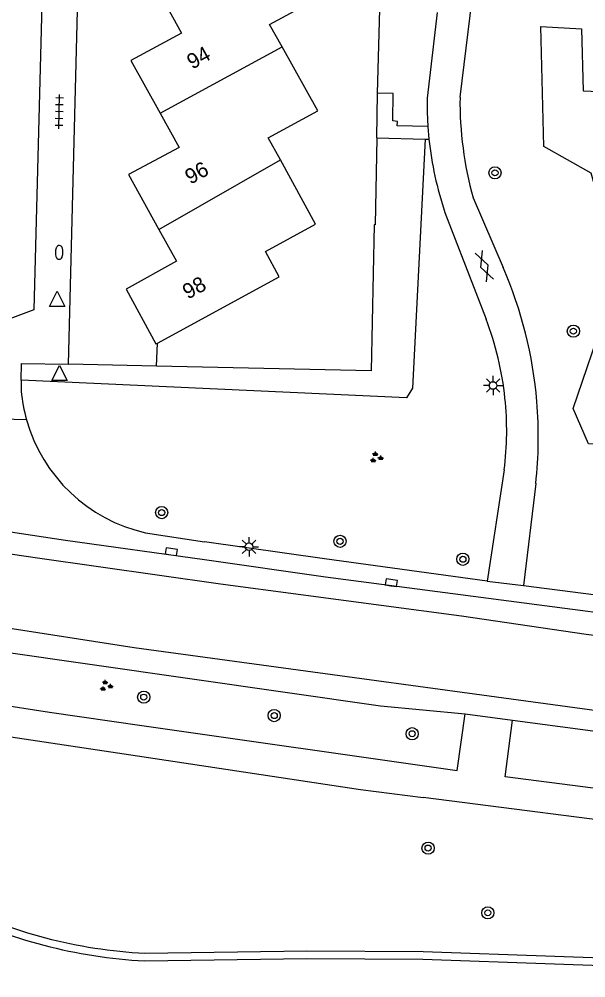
# Model space of a CAD drawing. Extents: x 132994 to 136000, y 393499 to 395512.
# Drawn here: x 134170.7 to 134207.8, y 394176.1 to 394238.9 of the extents above; entities that cross this region are included whole.
import ezdxf

# ---------------------------------------------------------------- set-up
doc = ezdxf.new("R2010")
doc.units = 0
for name, color, linetype in [('gg-afsc-erfafscheiding', 7, 'Continuous'), ('gg-anno-huisnummerreeks BGT', 7, 'Continuous'), ('gg-bbg-hoofdgebouw', 7, 'Continuous'), ('gg-bbg-tussenscheiding', 7, 'Continuous'), ('gg-knt-verharding', 7, 'Continuous'), ('gg-knt-verharding nz', 7, 'Continuous'), ('gg-kntw-bovenkant insteek waterloop', 7, 'Continuous'), ('gg-kntw-waterlijn', 7, 'Continuous'), ('gt-grn-groengrens', 7, 'Continuous'), ('gt-grn-weggrens', 7, 'Continuous'), ('gt-symb-boom', 7, 'Continuous'), ('gt-symb-brandkraan', 7, 'Continuous'), ('gt-symb-gesloten verharding', 7, 'Continuous'), ('gt-symb-groenvak', 7, 'Continuous'), ('gt-symb-kolk', 7, 'Continuous'), ('gt-symb-lichtmast', 7, 'Continuous'), ('gt-symb-tegel verharding', 7, 'Continuous'), ('gt-symb-waterafsluiter', 7, 'Continuous')]:
    doc.layers.add(name, color=color, linetype=linetype)

# ---------------------------------------------------------------- blocks, each defined once
blk = doc.blocks.new('gt0-BOOM')
at = {"layer": 'gt-symb-boom'}
for radius in [0.4, 0.2]:
    blk.add_circle((0, 0), radius, dxfattribs=at)
blk = doc.blocks.new('gt0-GESVH1')
at = {"layer": 'gt-symb-gesloten verharding'}
for p, q in [((-0.992, -0.261), (0.008, 0.239)), ((0.008, -0.261), (-0.992, 0.239)), ((0.008, 0.239), (1.008, -0.261)), ((1.008, 0.239), (0.008, -0.261))]:
    blk.add_line(p, q, dxfattribs=at)
blk = doc.blocks.new('gt0-WAFSL')
at = {"layer": 'gt-symb-waterafsluiter'}
for p, q in [((-0.5, -0.333), (0, 0.667)), ((0, 0.667), (0.5, -0.333)), ((0.5, -0.333), (-0.5, -0.333))]:
    blk.add_line(p, q, dxfattribs=at)
blk = doc.blocks.new('gt0-BR')
at = {"layer": 'gt-symb-brandkraan'}
for centre, radius, start, end in [((-0.244, 0), 0.206, 107.56694, 252.43307), ((0.599, -2.664), 3, 106.89205, 107.56694), ((0, -0.691), 0.938, 73.10799, 106.89205), ((-0.599, -2.664), 3, 72.43309, 73.10799), ((0.244, 0), 0.206, 287.56695, 72.43309), ((0.599, 2.664), 3, 252.43307, 253.10797), ((0, 0.691), 0.938, 253.10797, 286.89206), ((-0.599, 2.664), 3, 286.89206, 287.56695)]:
    blk.add_arc(centre, radius, start, end, dxfattribs=at)
blk = doc.blocks.new('gt0-GRVAK')
at = {"layer": 'gt-symb-groenvak'}
for p, q in [((-0.11, 0.189), (-0.228, 0.24)), ((-0.182, 0.153), (0.088, 0.153)), ((-0.091, 0.211), (-0.156, 0.322)), ((-0.047, 0.214), (-0.047, 0.393)), ((-0.004, 0.211), (0.061, 0.322)), ((0.015, 0.189), (0.133, 0.24)), ((0.262, -0.052), (0.197, 0.059)), ((0.305, -0.049), (0.305, 0.13)), ((0.349, -0.052), (0.414, 0.059)), ((-0.245, -0.228), (-0.363, -0.177)), ((-0.318, -0.264), (-0.047, -0.264)), ((-0.226, -0.206), (-0.291, -0.095)), ((-0.183, -0.203), (-0.183, -0.024)), ((-0.139, -0.206), (-0.074, -0.095)), ((-0.12, -0.228), (-0.002, -0.177)), ((0.243, -0.074), (0.125, -0.023)), ((0.17, -0.11), (0.441, -0.11)), ((0.368, -0.074), (0.486, -0.023))]:
    blk.add_line(p, q, dxfattribs=at)
blk = doc.blocks.new('gt0-LMAST')
at = {"layer": 'gt-symb-lichtmast'}
for p, q in [((-0.182, 0.173), (-0.447, 0.438)), ((-0.005, 0.246), (-0.005, 0.621)), ((0.172, 0.173), (0.437, 0.438)), ((-0.255, -0.004), (-0.63, -0.004)), ((-0.182, -0.181), (-0.447, -0.446)), ((-0.005, -0.254), (-0.005, -0.629)), ((0.437, -0.446), (0.172, -0.181)), ((0.245, -0.004), (0.62, -0.004))]:
    blk.add_line(p, q, dxfattribs=at)
blk.add_circle((-0.005, -0.004), 0.25, dxfattribs=at)
blk = doc.blocks.new('gt0-KOLK')
at = {"layer": 'gt-symb-kolk'}
blk.add_lwpolyline([(0, 0), (0.375, 0), (0.375, 0.4), (-0.375, 0.4), (-0.375, 0), (0, 0)], dxfattribs=at)
blk = doc.blocks.new('gt0-TEG1')
at = {"layer": 'gt-symb-tegel verharding'}
for p, q in [((-1.125, 0), (1.125, 0)), ((-0.9, -0.25), (-0.9, 0.25)), ((-0.45, -0.25), (-0.45, 0.25)), ((0, -0.25), (0, 0.25)), ((0.45, -0.25), (0.45, 0.25)), ((0.9, -0.25), (0.9, 0.25))]:
    blk.add_line(p, q, dxfattribs=at)

msp = doc.modelspace()

# ---------------------------------------------------------------- linework, layer by layer
at = {"layer": 'gg-afsc-erfafscheiding'}
for p, q in [((134194.144, 394234.053), (134194.309, 394240.355)), ((134194.085, 394231.126), (134194.144, 394234.053)), ((134179.655, 394216.167), (134179.712, 394217.66)), ((134179.655, 394216.167), (134173.89, 394216.28))]:
    msp.add_line(p, q, dxfattribs=at)
msp.add_lwpolyline([(134194.085, 394231.126), (134193.992, 394225.415), (134193.917, 394225.412), (134193.711, 394215.84), (134179.654, 394216.153), (134179.655, 394216.167)], dxfattribs=at)
at = {"layer": 'gg-bbg-hoofdgebouw'}
for points in [[(134187.89, 394237.091), (134187.07, 394238.56), (134190.38, 394240.37), (134188.05, 394244.556)], [(134180.107, 394240.116), (134181.29, 394237.98), (134177.98, 394236.2), (134179.897, 394232.736)], [(134187.776, 394229.674), (134186.98, 394231.13), (134190.23, 394232.9), (134187.89, 394237.091)], [(134179.897, 394232.736), (134181.14, 394230.49), (134177.82, 394228.71), (134179.802, 394225.125)], [(134179.712, 394217.66), (134187.7, 394222.02), (134186.8, 394223.67), (134190.08, 394225.46), (134187.776, 394229.674)], [(134179.802, 394225.125), (134180.96, 394223.03), (134177.66, 394221.21), (134179.62, 394217.61), (134179.712, 394217.66)]]:
    msp.add_lwpolyline(points, dxfattribs=at)
at = {"layer": 'gg-bbg-tussenscheiding'}
for p, q in [((134179.897, 394232.736), (134187.89, 394237.091)), ((134179.802, 394225.125), (134187.776, 394229.674))]:
    msp.add_line(p, q, dxfattribs=at)
at = {"layer": 'gg-knt-verharding'}
for p, q in [((134173.89, 394216.28), (134175.4, 394274.86)), ((134197.432, 394231.875), (134197.505, 394231.038)), ((134194.085, 394231.126), (134197.261, 394231.044)), ((134197.261, 394231.044), (134197.505, 394231.038)), ((134200.4, 394227.19), (134202.361, 394222.617)), ((134198.55, 394226.24), (134201.251, 394219.238)), ((134170.795, 394215.247), (134170.792, 394214.522)), ((134202.44, 394209.35), (134201.33, 394202.07)), ((134204.5, 394208.46), (134203.71, 394201.77)), ((134173.695, 394204.734), (134169.348, 394205.385)), ((134182.806, 394203.46), (134173.695, 394204.734)), ((134178.93, 394205.236), (134182.809, 394204.644)), ((134201.33, 394202.07), (134203.71, 394201.77)), ((134199.88, 394193.36), (134202.974, 394192.951)), ((134202.974, 394192.951), (134226.64, 394189.822)), ((134168.887, 394192.043), (134178.42, 394190.608))]:
    msp.add_line(p, q, dxfattribs=at)
for points in [[(134204.25, 394259.44), (134202.25, 394251.66), (134201.5, 394248.44), (134200.95, 394245.41), (134199.54, 394233.779)], [(134170.286, 394243.488), (134172.213, 394242.399), (134171.611, 394219.855), (134169.693, 394219.132)], [(134198.054, 394239.335), (134197.38, 394233.728), (134197.387, 394232.802), (134197.432, 394231.875)], [(134197.432, 394231.875), (134195.421, 394231.91), (134195.437, 394232.195), (134195.13, 394232.229), (134195.158, 394234.027), (134194.144, 394234.053)], [(134170.795, 394215.247), (134170.82, 394216.34), (134173.89, 394216.28)], [(134201.33, 394202.07), (134190.66, 394203.52), (134182.809, 394204.644)], [(134269.664, 394192.808), (134248.76, 394195.04), (134225.44, 394197.77), (134190.73, 394202.33), (134182.806, 394203.46)], [(134203.71, 394201.77), (134228, 394198.66), (134249.39, 394196.15), (134268.212, 394194.177)], [(134169.163, 394197.485), (134194.331, 394193.893), (134199.88, 394193.36)], [(134168.988, 394194.046), (134172.654, 394193.48), (134178.7, 394192.611)], [(134178.7, 394192.611), (134199.349, 394189.641), (134199.88, 394193.36)], [(134226.64, 394189.822), (134226.229, 394186.183), (134202.497, 394189.241), (134202.974, 394192.951)], [(134178.42, 394190.608), (134193.011, 394188.413), (134197.127, 394187.875)], [(134261.956, 394180.181), (134254.136, 394180.905), (134240.267, 394182.438), (134229.152, 394183.775), (134197.127, 394187.875)]]:
    msp.add_lwpolyline(points, dxfattribs=at)
for centre, radius, start, end in [((134223.243, 394233.522), 23.704, 179.37898, 195.4935), ((134220.084, 394233.443), 22.707, 186.07964, 198.49452), ((134176.975, 394211.542), 27.697, 4.73876, 23.56988), ((134181.98, 394211.902), 20.62, 6.00482, 20.84099), ((134181.242, 394215.486), 10.494, 185.26937, 195.75709), ((134181.926, 394211.909), 20.673, 352.88821, 5.9681), ((134176.983, 394211.54), 27.689, 353.61326, 4.74373), ((134181.262, 394215.489), 10.515, 195.74288, 257.18389)]:
    msp.add_arc(centre, radius, start, end, dxfattribs=at)
at = {"layer": 'gg-knt-verharding nz'}
for points in [[(134245.157, 394193.984), (134230.747, 394195.718), (134207.803, 394198.569), (134199.63, 394199.764), (134183.851, 394201.875), (134171.868, 394203.57), (134169.314, 394203.941)], [(134226.684, 394191.238), (134212.2, 394193.063), (134178.194, 394197.683), (134169.2, 394199.082)]]:
    msp.add_lwpolyline(points, dxfattribs=at)
at = {"layer": 'gg-kntw-bovenkant insteek waterloop'}
msp.add_lwpolyline([(134178.89, 394177.67), (134189.51, 394177.83), (134197.12, 394177.78), (134214.38, 394177.17), (134245.173, 394176.56)], dxfattribs=at)
msp.add_arc((134180.681, 394210.562), 32.941, 243.94492, 266.88362, dxfattribs=at)
at = {"layer": 'gg-kntw-waterlijn'}
msp.add_lwpolyline([(134178.88, 394177.17), (134189.512, 394177.33), (134197.11, 394177.28), (134214.366, 394176.67), (134245.178, 394176.06)], dxfattribs=at)
msp.add_arc((134180.681, 394210.566), 33.445, 243.98944, 266.91352, dxfattribs=at)
at = {"layer": 'gt-grn-groengrens'}
for points in [[(134211.306, 394220.743), (134209.259, 394220.799), (134209.197, 394224.995), (134208.141, 394228.81), (134205.032, 394230.554), (134204.828, 394238.43), (134207.502, 394238.272), (134207.614, 394234.196), (134208.657, 394234.167)], [(134197.261, 394231.044), (134196.435, 394214.709), (134196.027, 394214.085), (134170.795, 394215.247)], [(134210.451, 394206.66), (134210.462, 394207.132), (134209.28, 394210.998), (134207.956, 394211.074), (134206.964, 394213.371), (134209.108, 394219.71), (134211.277, 394219.651)]]:
    msp.add_lwpolyline(points, dxfattribs=at)
at = {"layer": 'gt-grn-weggrens'}
msp.add_line((134171.142, 394212.636), (134169.519, 394212.674), dxfattribs=at)

# ---------------------------------------------------------------- block references
at = {"layer": 'gt-symb-boom'}
for p in [(134201.832, 394228.83), (134206.968, 394218.451), (134179.995, 394206.557), (134191.679, 394204.676), (134199.728, 394203.5), (134178.821, 394194.459), (134187.367, 394193.251), (134196.405, 394192.062), (134197.449, 394184.563), (134201.363, 394180.32)]:
    msp.add_blockref('gt0-BOOM', p, dxfattribs=at)
at = {"layer": 'gt-symb-brandkraan', "rotation": 88.6251652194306}
msp.add_blockref('gt0-BR', (134173.283, 394223.615), dxfattribs=at)
at = {"layer": 'gt-symb-gesloten verharding', "rotation": -68.9007877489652}
msp.add_blockref('gt0-GESVH1', (134201.139, 394222.724), dxfattribs=at)
at = {"layer": 'gt-symb-groenvak'}
for p in [(134194.042, 394210.161), (134176.339, 394195.192)]:
    msp.add_blockref('gt0-GRVAK', p, dxfattribs=at)
at = {"layer": 'gt-symb-kolk'}
for p, rotation in [((134180.592, 394203.793), -8.567589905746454), ((134195.012, 394201.766), -7.587069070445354)]:
    msp.add_blockref('gt0-KOLK', p, dxfattribs=dict(at, rotation=rotation))
at = {"layer": 'gt-symb-lichtmast'}
for p in [(134201.717, 394214.893), (134185.725, 394204.319)]:
    msp.add_blockref('gt0-LMAST', p, dxfattribs=at)
at = {"layer": 'gt-symb-tegel verharding', "rotation": 88.62516521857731}
msp.add_blockref('gt0-TEG1', (134173.282, 394232.836), dxfattribs=at)
at = {"layer": 'gt-symb-waterafsluiter'}
for p in [(134173.146, 394220.4), (134173.305, 394215.541)]:
    msp.add_blockref('gt0-WAFSL', p, dxfattribs=at)

# ---------------------------------------------------------------- texts
at = {"layer": 'gg-anno-huisnummerreeks BGT'}
for s, rotation, p in [('94', 29, (134182, 394235.591)), ('96', 28.9, (134181.874, 394228.04)), ('98', 28.6, (134181.71, 394220.512))]:
    msp.add_text(s, height=1, rotation=rotation, dxfattribs=at).set_placement(p)

doc.saveas('drawing.dxf')
